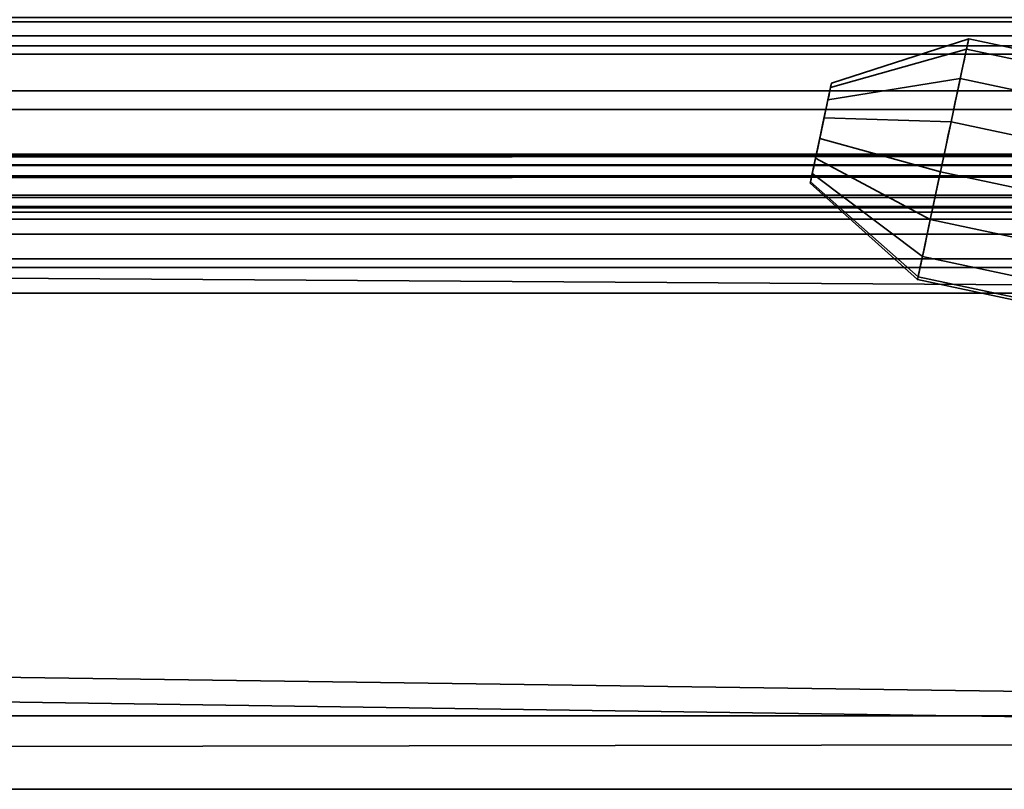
# Model space of a CAD drawing. Header units: millimetres. Extents: x -503 to 6703, y -110 to 249.
# Tile 793 of 1056: x 3347 to 3374, y -44 to -23. Entities that reach past the tile are written whole.
import ezdxf

# ---------------------------------------------------------------- set-up
doc = ezdxf.new("R2010")
doc.units = ezdxf.units.MM
doc.layers.add('151', color=7, linetype='Continuous', true_color=0xffffff)

# ---------------------------------------------------------------- blocks, each defined once
blk = doc.blocks.new('UG_SURFACE_210')
at = {"layer": '151', "color": 250, "linetype": 'Continuous', "lineweight": 35}
for points in [[(2591.5, -21.648, 0.728), (3408.5, -21.648, 0.728), (3408.5, -22.621, 1.379), (2591.5, -22.621, 1.379)], [(2591.5, -23.5, 23.5), (3408.5, -23.5, 23.5), (3408.5, -22.5, 23.5), (2591.5, -22.5, 23.5)], [(2591.5, -22.621, 1.379), (3408.5, -22.621, 1.379), (3408.5, -23.272, 2.352), (2591.5, -23.272, 2.352)], [(2591.5, -23.272, 2.352), (3408.5, -23.272, 2.352), (3408.5, -23.5, 3.5), (2591.5, -23.5, 3.5)], [(2591.5, -23.5, 3.5), (3408.5, -23.5, 3.5), (3408.5, -23.5, 23.5), (2591.5, -23.5, 23.5)]]:
    blk.add_3dface(points, dxfattribs=at)
blk = doc.blocks.new('UG_SURFACE_211')
at = {"layer": '151', "color": 252, "linetype": 'Continuous', "lineweight": 35}
for points in [[(2591.5, -20.228, 24), (3408.5, -20.228, 24), (3408.5, -23.5, 24), (2591.5, -23.5, 24)], [(2591.5, -24.5, 30.5), (3408.5, -24.5, 30.5), (3408.5, -20.25, 30.5), (2591.5, -20.25, 30.5)], [(2591.5, -23, 28), (3408.5, -23, 28), (3408.5, -23.5, 29.5), (2591.5, -23.5, 29.5)], [(2591.5, -23.5, 26.5), (3408.5, -23.5, 26.5), (3408.5, -23, 28), (2591.5, -23, 28)], [(2591.5, -23.5, 0.5), (3408.5, -23.5, 0.5), (3408.5, -24.5, 0.5), (2591.5, -24.5, 0.5)], [(2591.5, -23.5, 24), (3408.5, -23.5, 24), (3408.5, -23.5, 0.5), (2591.5, -23.5, 0.5)], [(2591.5, -23.5, 29.5), (3408.5, -23.5, 29.5), (3408.5, -24.5, 29.5), (2591.5, -24.5, 29.5)], [(2591.5, -24.5, 26.5), (3408.5, -24.5, 26.5), (3408.5, -23.5, 26.5), (2591.5, -23.5, 26.5)], [(2591.5, -24.5, 0.5), (3408.5, -24.5, 0.5), (3408.5, -24.5, 26.5), (2591.5, -24.5, 26.5)], [(2591.5, -24.5, 29.5), (3408.5, -24.5, 29.5), (3408.5, -24.5, 30.5), (2591.5, -24.5, 30.5)]]:
    blk.add_3dface(points, dxfattribs=at)
blk = doc.blocks.new('UG_SURFACE_213')
at = {"layer": '151', "color": 35, "linetype": 'Continuous', "lineweight": 35}
for points in [[(3409, -30, 2017), (3409, -19.41, 2017), (2591, -19.41, 2017), (2591, -24.75, 2017)], [(2593, -19.41, 30.5), (3407, -19.41, 30.5), (2591, -25, 30.5), (2591, -24.75, 30.5)], [(3407, -19.41, 30.5), (3409, -19.41, 30.5), (3409, -25, 30.5), (2591, -25, 30.5)], [(3368.879, -24.291, 362), (3368.854, -24.408, 361.436), (3372.553, -23.361, 360.637), (3372.613, -23.078, 362)], [(3368.854, -24.408, 362.564), (3368.879, -24.291, 362), (3372.613, -23.078, 362), (3372.553, -23.361, 363.363)], [(3368.879, -24.291, 291.5), (3368.854, -24.408, 290.936), (3372.553, -23.361, 290.137), (3372.613, -23.078, 291.5)], [(3368.854, -24.408, 292.064), (3368.879, -24.291, 291.5), (3372.613, -23.078, 291.5), (3372.553, -23.361, 292.863)], [(3368.879, -24.291, 1547), (3368.854, -24.408, 1546.436), (3372.553, -23.361, 1545.637), (3372.613, -23.078, 1547)], [(3368.854, -24.408, 1547.564), (3368.879, -24.291, 1547), (3372.613, -23.078, 1547), (3372.553, -23.361, 1548.363)], [(3368.879, -24.291, 1476.5), (3368.854, -24.408, 1475.936), (3372.553, -23.361, 1475.137), (3372.613, -23.078, 1476.5)], [(3368.854, -24.408, 1477.064), (3368.879, -24.291, 1476.5), (3372.613, -23.078, 1476.5), (3372.553, -23.361, 1477.863)], [(3368.879, -24.291, 1797), (3368.854, -24.408, 1796.436), (3372.553, -23.361, 1795.637), (3372.613, -23.078, 1797)], [(3368.854, -24.408, 1797.564), (3368.879, -24.291, 1797), (3372.613, -23.078, 1797), (3372.553, -23.361, 1798.363)], [(3368.879, -24.291, 1726.5), (3368.854, -24.408, 1725.936), (3372.553, -23.361, 1725.137), (3372.613, -23.078, 1726.5)], [(3368.854, -24.408, 1727.064), (3368.879, -24.291, 1726.5), (3372.613, -23.078, 1726.5), (3372.553, -23.361, 1727.863)], [(3413.244, -32.01, 363.363), (3372.553, -23.361, 363.363), (3372.613, -23.078, 362), (3413.304, -31.727, 362)], [(3413.304, -31.727, 362), (3372.613, -23.078, 362), (3372.553, -23.361, 360.637), (3413.244, -32.01, 360.637)], [(3413.244, -32.01, 292.863), (3372.553, -23.361, 292.863), (3372.613, -23.078, 291.5), (3413.304, -31.727, 291.5)], [(3413.304, -31.727, 291.5), (3372.613, -23.078, 291.5), (3372.553, -23.361, 290.137), (3413.244, -32.01, 290.137)], [(3413.244, -32.01, 1548.363), (3372.553, -23.361, 1548.363), (3372.613, -23.078, 1547), (3413.304, -31.727, 1547)], [(3413.304, -31.727, 1547), (3372.613, -23.078, 1547), (3372.553, -23.361, 1545.637), (3413.244, -32.01, 1545.637)], [(3413.244, -32.01, 1477.863), (3372.553, -23.361, 1477.863), (3372.613, -23.078, 1476.5), (3413.304, -31.727, 1476.5)], [(3413.304, -31.727, 1476.5), (3372.613, -23.078, 1476.5), (3372.553, -23.361, 1475.137), (3413.244, -32.01, 1475.137)], [(3413.244, -32.01, 1798.363), (3372.553, -23.361, 1798.363), (3372.613, -23.078, 1797), (3413.304, -31.727, 1797)], [(3413.304, -31.727, 1797), (3372.613, -23.078, 1797), (3372.553, -23.361, 1795.637), (3413.244, -32.01, 1795.637)], [(3413.244, -32.01, 1727.863), (3372.553, -23.361, 1727.863), (3372.613, -23.078, 1726.5), (3413.304, -31.727, 1726.5)], [(3413.304, -31.727, 1726.5), (3372.613, -23.078, 1726.5), (3372.553, -23.361, 1725.137), (3413.244, -32.01, 1725.137)], [(3368.854, -24.408, 361.436), (3368.784, -24.74, 360.969), (3372.383, -24.162, 359.51), (3372.553, -23.361, 360.637)], [(3368.784, -24.74, 363.031), (3368.854, -24.408, 362.564), (3372.553, -23.361, 363.363), (3372.383, -24.162, 364.49)], [(3368.854, -24.408, 290.936), (3368.784, -24.74, 290.469), (3372.383, -24.162, 289.01), (3372.553, -23.361, 290.137)], [(3368.784, -24.74, 292.531), (3368.854, -24.408, 292.064), (3372.553, -23.361, 292.863), (3372.383, -24.162, 293.99)], [(3368.854, -24.408, 1546.436), (3368.784, -24.74, 1545.969), (3372.383, -24.162, 1544.51), (3372.553, -23.361, 1545.637)], [(3368.784, -24.74, 1548.031), (3368.854, -24.408, 1547.564), (3372.553, -23.361, 1548.363), (3372.383, -24.162, 1549.489)], [(3368.854, -24.408, 1475.936), (3368.784, -24.74, 1475.469), (3372.383, -24.162, 1474.01), (3372.553, -23.361, 1475.137)], [(3368.784, -24.74, 1477.531), (3368.854, -24.408, 1477.064), (3372.553, -23.361, 1477.863), (3372.383, -24.162, 1478.989)], [(3368.854, -24.408, 1796.436), (3368.784, -24.74, 1795.969), (3372.383, -24.162, 1794.51), (3372.553, -23.361, 1795.637)], [(3368.784, -24.74, 1798.031), (3368.854, -24.408, 1797.564), (3372.553, -23.361, 1798.363), (3372.383, -24.162, 1799.489)], [(3368.854, -24.408, 1725.936), (3368.784, -24.74, 1725.469), (3372.383, -24.162, 1724.01), (3372.553, -23.361, 1725.137)], [(3368.784, -24.74, 1727.531), (3368.854, -24.408, 1727.064), (3372.553, -23.361, 1727.863), (3372.383, -24.162, 1728.989)], [(3413.074, -32.811, 364.49), (3372.383, -24.162, 364.49), (3372.553, -23.361, 363.363), (3413.244, -32.01, 363.363)], [(3413.244, -32.01, 360.637), (3372.553, -23.361, 360.637), (3372.383, -24.162, 359.51), (3413.074, -32.811, 359.51)], [(3413.074, -32.811, 293.99), (3372.383, -24.162, 293.99), (3372.553, -23.361, 292.863), (3413.244, -32.01, 292.863)], [(3413.244, -32.01, 290.137), (3372.553, -23.361, 290.137), (3372.383, -24.162, 289.01), (3413.074, -32.811, 289.01)], [(3413.074, -32.811, 1549.489), (3372.383, -24.162, 1549.489), (3372.553, -23.361, 1548.363), (3413.244, -32.01, 1548.363)], [(3413.244, -32.01, 1545.637), (3372.553, -23.361, 1545.637), (3372.383, -24.162, 1544.51), (3413.074, -32.811, 1544.51)], [(3413.074, -32.811, 1478.989), (3372.383, -24.162, 1478.989), (3372.553, -23.361, 1477.863), (3413.244, -32.01, 1477.863)], [(3413.244, -32.01, 1475.137), (3372.553, -23.361, 1475.137), (3372.383, -24.162, 1474.01), (3413.074, -32.811, 1474.01)], [(3413.074, -32.811, 1799.489), (3372.383, -24.162, 1799.489), (3372.553, -23.361, 1798.363), (3413.244, -32.01, 1798.363)], [(3413.244, -32.01, 1795.637), (3372.553, -23.361, 1795.637), (3372.383, -24.162, 1794.51), (3413.074, -32.811, 1794.51)], [(3413.074, -32.811, 1728.989), (3372.383, -24.162, 1728.989), (3372.553, -23.361, 1727.863), (3413.244, -32.01, 1727.863)], [(3413.244, -32.01, 1725.137), (3372.553, -23.361, 1725.137), (3372.383, -24.162, 1724.01), (3413.074, -32.811, 1724.01)], [(3368.854, -24.408, 361.436), (3368.879, -24.291, 362), (3368.854, -24.408, 362.564), (3368.591, -25.648, 362)], [(3368.854, -24.408, 290.936), (3368.879, -24.291, 291.5), (3368.854, -24.408, 292.064), (3368.591, -25.648, 291.5)], [(3368.854, -24.408, 1546.436), (3368.879, -24.291, 1547), (3368.854, -24.408, 1547.564), (3368.591, -25.648, 1547)], [(3368.854, -24.408, 1475.936), (3368.879, -24.291, 1476.5), (3368.854, -24.408, 1477.064), (3368.591, -25.648, 1476.5)], [(3368.854, -24.408, 1796.436), (3368.879, -24.291, 1797), (3368.854, -24.408, 1797.564), (3368.591, -25.648, 1797)], [(3368.854, -24.408, 1725.936), (3368.879, -24.291, 1726.5), (3368.854, -24.408, 1727.064), (3368.591, -25.648, 1726.5)], [(3368.784, -24.74, 360.969), (3368.68, -25.228, 360.681), (3372.132, -25.342, 358.814), (3372.383, -24.162, 359.51)], [(3368.68, -25.228, 363.319), (3368.784, -24.74, 363.031), (3372.383, -24.162, 364.49), (3372.132, -25.342, 365.186)], [(3368.784, -24.74, 290.469), (3368.68, -25.228, 290.181), (3372.132, -25.342, 288.314), (3372.383, -24.162, 289.01)], [(3368.68, -25.228, 292.819), (3368.784, -24.74, 292.531), (3372.383, -24.162, 293.99), (3372.132, -25.342, 294.686)], [(3368.784, -24.74, 1545.969), (3368.68, -25.228, 1545.681), (3372.132, -25.342, 1543.814), (3372.383, -24.162, 1544.51)], [(3368.68, -25.228, 1548.319), (3368.784, -24.74, 1548.031), (3372.383, -24.162, 1549.489), (3372.132, -25.342, 1550.186)], [(3368.784, -24.74, 1475.469), (3368.68, -25.228, 1475.181), (3372.132, -25.342, 1473.314), (3372.383, -24.162, 1474.01)], [(3368.68, -25.228, 1477.819), (3368.784, -24.74, 1477.531), (3372.383, -24.162, 1478.989), (3372.132, -25.342, 1479.686)], [(3368.784, -24.74, 1795.969), (3368.68, -25.228, 1795.681), (3372.132, -25.342, 1793.814), (3372.383, -24.162, 1794.51)], [(3368.68, -25.228, 1798.319), (3368.784, -24.74, 1798.031), (3372.383, -24.162, 1799.489), (3372.132, -25.342, 1800.186)], [(3368.784, -24.74, 1725.469), (3368.68, -25.228, 1725.181), (3372.132, -25.342, 1723.314), (3372.383, -24.162, 1724.01)], [(3368.68, -25.228, 1727.819), (3368.784, -24.74, 1727.531), (3372.383, -24.162, 1728.989), (3372.132, -25.342, 1729.686)], [(3412.823, -33.991, 365.186), (3372.132, -25.342, 365.186), (3372.383, -24.162, 364.49), (3413.074, -32.811, 364.49)], [(3413.074, -32.811, 359.51), (3372.383, -24.162, 359.51), (3372.132, -25.342, 358.814), (3412.823, -33.991, 358.814)], [(3412.823, -33.991, 294.686), (3372.132, -25.342, 294.686), (3372.383, -24.162, 293.99), (3413.074, -32.811, 293.99)], [(3413.074, -32.811, 289.01), (3372.383, -24.162, 289.01), (3372.132, -25.342, 288.314), (3412.823, -33.991, 288.314)], [(3412.823, -33.991, 1550.186), (3372.132, -25.342, 1550.186), (3372.383, -24.162, 1549.489), (3413.074, -32.811, 1549.489)], [(3413.074, -32.811, 1544.51), (3372.383, -24.162, 1544.51), (3372.132, -25.342, 1543.814), (3412.823, -33.991, 1543.814)], [(3412.823, -33.991, 1479.686), (3372.132, -25.342, 1479.686), (3372.383, -24.162, 1478.989), (3413.074, -32.811, 1478.989)], [(3413.074, -32.811, 1474.01), (3372.383, -24.162, 1474.01), (3372.132, -25.342, 1473.314), (3412.823, -33.991, 1473.314)], [(3412.823, -33.991, 1800.186), (3372.132, -25.342, 1800.186), (3372.383, -24.162, 1799.489), (3413.074, -32.811, 1799.489)], [(3413.074, -32.811, 1794.51), (3372.383, -24.162, 1794.51), (3372.132, -25.342, 1793.814), (3412.823, -33.991, 1793.814)], [(3412.823, -33.991, 1729.686), (3372.132, -25.342, 1729.686), (3372.383, -24.162, 1728.989), (3413.074, -32.811, 1728.989)], [(3413.074, -32.811, 1724.01), (3372.383, -24.162, 1724.01), (3372.132, -25.342, 1723.314), (3412.823, -33.991, 1723.314)], [(3368.68, -25.228, 360.681), (3368.784, -24.74, 360.969), (3368.854, -24.408, 361.436), (3368.591, -25.648, 362)], [(3368.854, -24.408, 362.564), (3368.784, -24.74, 363.031), (3368.68, -25.228, 363.319), (3368.591, -25.648, 362)], [(3368.68, -25.228, 290.181), (3368.784, -24.74, 290.469), (3368.854, -24.408, 290.936), (3368.591, -25.648, 291.5)], [(3368.854, -24.408, 292.064), (3368.784, -24.74, 292.531), (3368.68, -25.228, 292.819), (3368.591, -25.648, 291.5)], [(3368.68, -25.228, 1545.681), (3368.784, -24.74, 1545.969), (3368.854, -24.408, 1546.436), (3368.591, -25.648, 1547)], [(3368.854, -24.408, 1547.564), (3368.784, -24.74, 1548.031), (3368.68, -25.228, 1548.319), (3368.591, -25.648, 1547)], [(3368.68, -25.228, 1475.181), (3368.784, -24.74, 1475.469), (3368.854, -24.408, 1475.936), (3368.591, -25.648, 1476.5)], [(3368.854, -24.408, 1477.064), (3368.784, -24.74, 1477.531), (3368.68, -25.228, 1477.819), (3368.591, -25.648, 1476.5)], [(3368.68, -25.228, 1795.681), (3368.784, -24.74, 1795.969), (3368.854, -24.408, 1796.436), (3368.591, -25.648, 1797)], [(3368.854, -24.408, 1797.564), (3368.784, -24.74, 1798.031), (3368.68, -25.228, 1798.319), (3368.591, -25.648, 1797)], [(3368.68, -25.228, 1725.181), (3368.784, -24.74, 1725.469), (3368.854, -24.408, 1725.936), (3368.591, -25.648, 1726.5)], [(3368.854, -24.408, 1727.064), (3368.784, -24.74, 1727.531), (3368.68, -25.228, 1727.819), (3368.591, -25.648, 1726.5)], [(2591, -24.75, 2017), (2591, -30, 2017), (3409, -30, 2017)], [(2591, -30), (2591, -25), (3409, -25), (3409, -30)], [(2591, -25), (2591, -25, 30.5), (3409, -25, 30.5), (3409, -25)], [(3368.447, -26.326, 360.799), (3368.561, -25.789, 360.621), (3368.68, -25.228, 360.681), (3368.591, -25.648, 362)], [(3368.68, -25.228, 363.319), (3368.561, -25.789, 363.379), (3368.447, -26.326, 363.201), (3368.591, -25.648, 362)], [(3368.447, -26.326, 290.299), (3368.561, -25.789, 290.121), (3368.68, -25.228, 290.181), (3368.591, -25.648, 291.5)], [(3368.68, -25.228, 292.819), (3368.561, -25.789, 292.879), (3368.447, -26.326, 292.701), (3368.591, -25.648, 291.5)], [(3368.447, -26.326, 1545.799), (3368.561, -25.789, 1545.621), (3368.68, -25.228, 1545.681), (3368.591, -25.648, 1547)], [(3368.68, -25.228, 1548.319), (3368.561, -25.789, 1548.379), (3368.447, -26.326, 1548.201), (3368.591, -25.648, 1547)], [(3368.447, -26.326, 1475.299), (3368.561, -25.789, 1475.121), (3368.68, -25.228, 1475.181), (3368.591, -25.648, 1476.5)], [(3368.68, -25.228, 1477.819), (3368.561, -25.789, 1477.879), (3368.447, -26.326, 1477.701), (3368.591, -25.648, 1476.5)], [(3368.447, -26.326, 1795.799), (3368.561, -25.789, 1795.621), (3368.68, -25.228, 1795.681), (3368.591, -25.648, 1797)], [(3368.68, -25.228, 1798.319), (3368.561, -25.789, 1798.379), (3368.447, -26.326, 1798.201), (3368.591, -25.648, 1797)], [(3368.447, -26.326, 1725.299), (3368.561, -25.789, 1725.121), (3368.68, -25.228, 1725.181), (3368.591, -25.648, 1726.5)], [(3368.68, -25.228, 1727.819), (3368.561, -25.789, 1727.879), (3368.447, -26.326, 1727.701), (3368.591, -25.648, 1726.5)], [(3368.68, -25.228, 360.681), (3368.561, -25.789, 360.621), (3371.844, -26.697, 358.668), (3372.132, -25.342, 358.814)], [(3368.561, -25.789, 363.379), (3368.68, -25.228, 363.319), (3372.132, -25.342, 365.186), (3371.844, -26.697, 365.332)], [(3368.68, -25.228, 290.181), (3368.561, -25.789, 290.121), (3371.844, -26.697, 288.168), (3372.132, -25.342, 288.314)], [(3368.561, -25.789, 292.879), (3368.68, -25.228, 292.819), (3372.132, -25.342, 294.686), (3371.844, -26.697, 294.832)], [(3368.68, -25.228, 1545.681), (3368.561, -25.789, 1545.621), (3371.844, -26.697, 1543.668), (3372.132, -25.342, 1543.814)], [(3368.561, -25.789, 1548.379), (3368.68, -25.228, 1548.319), (3372.132, -25.342, 1550.186), (3371.844, -26.697, 1550.332)], [(3368.68, -25.228, 1475.181), (3368.561, -25.789, 1475.121), (3371.844, -26.697, 1473.168), (3372.132, -25.342, 1473.314)], [(3368.561, -25.789, 1477.879), (3368.68, -25.228, 1477.819), (3372.132, -25.342, 1479.686), (3371.844, -26.697, 1479.832)], [(3368.68, -25.228, 1795.681), (3368.561, -25.789, 1795.621), (3371.844, -26.697, 1793.668), (3372.132, -25.342, 1793.814)], [(3368.561, -25.789, 1798.379), (3368.68, -25.228, 1798.319), (3372.132, -25.342, 1800.186), (3371.844, -26.697, 1800.332)], [(3368.68, -25.228, 1725.181), (3368.561, -25.789, 1725.121), (3371.844, -26.697, 1723.168), (3372.132, -25.342, 1723.314)], [(3368.561, -25.789, 1727.879), (3368.68, -25.228, 1727.819), (3372.132, -25.342, 1729.686), (3371.844, -26.697, 1729.832)], [(3412.535, -35.346, 365.332), (3371.844, -26.697, 365.332), (3372.132, -25.342, 365.186), (3412.823, -33.991, 365.186)], [(3412.823, -33.991, 358.814), (3372.132, -25.342, 358.814), (3371.844, -26.697, 358.668), (3412.535, -35.346, 358.668)], [(3412.535, -35.346, 294.832), (3371.844, -26.697, 294.832), (3372.132, -25.342, 294.686), (3412.823, -33.991, 294.686)], [(3412.823, -33.991, 288.314), (3372.132, -25.342, 288.314), (3371.844, -26.697, 288.168), (3412.535, -35.346, 288.168)], [(3412.535, -35.346, 1550.332), (3371.844, -26.697, 1550.332), (3372.132, -25.342, 1550.186), (3412.823, -33.991, 1550.186)], [(3412.823, -33.991, 1543.814), (3372.132, -25.342, 1543.814), (3371.844, -26.697, 1543.668), (3412.535, -35.346, 1543.668)], [(3412.535, -35.346, 1479.832), (3371.844, -26.697, 1479.832), (3372.132, -25.342, 1479.686), (3412.823, -33.991, 1479.686)], [(3412.823, -33.991, 1473.314), (3372.132, -25.342, 1473.314), (3371.844, -26.697, 1473.168), (3412.535, -35.346, 1473.168)], [(3412.535, -35.346, 1800.332), (3371.844, -26.697, 1800.332), (3372.132, -25.342, 1800.186), (3412.823, -33.991, 1800.186)], [(3412.823, -33.991, 1793.814), (3372.132, -25.342, 1793.814), (3371.844, -26.697, 1793.668), (3412.535, -35.346, 1793.668)], [(3412.535, -35.346, 1729.832), (3371.844, -26.697, 1729.832), (3372.132, -25.342, 1729.686), (3412.823, -33.991, 1729.686)], [(3412.823, -33.991, 1723.314), (3372.132, -25.342, 1723.314), (3371.844, -26.697, 1723.168), (3412.535, -35.346, 1723.168)], [(3368.309, -26.975, 362.288), (3368.303, -27.004, 362), (3368.309, -26.975, 361.712), (3368.591, -25.648, 362)], [(3368.309, -26.975, 291.788), (3368.303, -27.004, 291.5), (3368.309, -26.975, 291.212), (3368.591, -25.648, 291.5)], [(3368.309, -26.975, 1547.288), (3368.303, -27.004, 1547), (3368.309, -26.975, 1546.712), (3368.591, -25.648, 1547)], [(3368.309, -26.975, 1476.788), (3368.303, -27.004, 1476.5), (3368.309, -26.975, 1476.212), (3368.591, -25.648, 1476.5)], [(3368.309, -26.975, 1797.288), (3368.303, -27.004, 1797), (3368.309, -26.975, 1796.712), (3368.591, -25.648, 1797)], [(3368.309, -26.975, 1726.788), (3368.303, -27.004, 1726.5), (3368.309, -26.975, 1726.212), (3368.591, -25.648, 1726.5)], [(3368.591, -25.648, 362), (3368.309, -26.975, 361.712), (3368.358, -26.745, 361.185), (3368.447, -26.326, 360.799)], [(3368.447, -26.326, 363.201), (3368.358, -26.745, 362.815), (3368.309, -26.975, 362.288), (3368.591, -25.648, 362)], [(3368.591, -25.648, 291.5), (3368.309, -26.975, 291.212), (3368.358, -26.745, 290.685), (3368.447, -26.326, 290.299)], [(3368.447, -26.326, 292.701), (3368.358, -26.745, 292.315), (3368.309, -26.975, 291.788), (3368.591, -25.648, 291.5)], [(3368.591, -25.648, 1547), (3368.309, -26.975, 1546.712), (3368.358, -26.745, 1546.185), (3368.447, -26.326, 1545.799)], [(3368.447, -26.326, 1548.201), (3368.358, -26.745, 1547.815), (3368.309, -26.975, 1547.288), (3368.591, -25.648, 1547)], [(3368.591, -25.648, 1476.5), (3368.309, -26.975, 1476.212), (3368.358, -26.745, 1475.685), (3368.447, -26.326, 1475.299)], [(3368.447, -26.326, 1477.701), (3368.358, -26.745, 1477.315), (3368.309, -26.975, 1476.788), (3368.591, -25.648, 1476.5)], [(3368.591, -25.648, 1797), (3368.309, -26.975, 1796.712), (3368.358, -26.745, 1796.185), (3368.447, -26.326, 1795.799)], [(3368.447, -26.326, 1798.201), (3368.358, -26.745, 1797.815), (3368.309, -26.975, 1797.288), (3368.591, -25.648, 1797)], [(3368.591, -25.648, 1726.5), (3368.309, -26.975, 1726.212), (3368.358, -26.745, 1725.685), (3368.447, -26.326, 1725.299)], [(3368.447, -26.326, 1727.701), (3368.358, -26.745, 1727.315), (3368.309, -26.975, 1726.788), (3368.591, -25.648, 1726.5)], [(3368.561, -25.789, 360.621), (3368.447, -26.326, 360.799), (3371.568, -27.993, 359.099), (3371.844, -26.697, 358.668)], [(3368.447, -26.326, 363.201), (3368.561, -25.789, 363.379), (3371.844, -26.697, 365.332), (3371.568, -27.993, 364.901)], [(3368.561, -25.789, 290.121), (3368.447, -26.326, 290.299), (3371.568, -27.993, 288.599), (3371.844, -26.697, 288.168)], [(3368.447, -26.326, 292.701), (3368.561, -25.789, 292.879), (3371.844, -26.697, 294.832), (3371.568, -27.993, 294.401)], [(3368.561, -25.789, 1545.621), (3368.447, -26.326, 1545.799), (3371.568, -27.993, 1544.099), (3371.844, -26.697, 1543.668)], [(3368.447, -26.326, 1548.201), (3368.561, -25.789, 1548.379), (3371.844, -26.697, 1550.332), (3371.568, -27.993, 1549.901)], [(3368.561, -25.789, 1475.121), (3368.447, -26.326, 1475.299), (3371.568, -27.993, 1473.599), (3371.844, -26.697, 1473.168)], [(3368.447, -26.326, 1477.701), (3368.561, -25.789, 1477.879), (3371.844, -26.697, 1479.832), (3371.568, -27.993, 1479.401)], [(3368.561, -25.789, 1795.621), (3368.447, -26.326, 1795.799), (3371.568, -27.993, 1794.099), (3371.844, -26.697, 1793.668)], [(3368.447, -26.326, 1798.201), (3368.561, -25.789, 1798.379), (3371.844, -26.697, 1800.332), (3371.568, -27.993, 1799.901)], [(3368.561, -25.789, 1725.121), (3368.447, -26.326, 1725.299), (3371.568, -27.993, 1723.599), (3371.844, -26.697, 1723.168)], [(3368.447, -26.326, 1727.701), (3368.561, -25.789, 1727.879), (3371.844, -26.697, 1729.832), (3371.568, -27.993, 1729.401)], [(3368.447, -26.326, 360.799), (3368.358, -26.745, 361.185), (3371.353, -29.005, 360.031), (3371.568, -27.993, 359.099)], [(3368.358, -26.745, 362.815), (3368.447, -26.326, 363.201), (3371.568, -27.993, 364.901), (3371.353, -29.005, 363.969)], [(3368.447, -26.326, 290.299), (3368.358, -26.745, 290.685), (3371.353, -29.005, 289.531), (3371.568, -27.993, 288.599)], [(3368.358, -26.745, 292.315), (3368.447, -26.326, 292.701), (3371.568, -27.993, 294.401), (3371.353, -29.005, 293.469)], [(3368.447, -26.326, 1545.799), (3368.358, -26.745, 1546.185), (3371.353, -29.005, 1545.031), (3371.568, -27.993, 1544.099)], [(3368.358, -26.745, 1547.815), (3368.447, -26.326, 1548.201), (3371.568, -27.993, 1549.901), (3371.353, -29.005, 1548.969)], [(3368.447, -26.326, 1475.299), (3368.358, -26.745, 1475.685), (3371.353, -29.005, 1474.531), (3371.568, -27.993, 1473.599)], [(3368.358, -26.745, 1477.315), (3368.447, -26.326, 1477.701), (3371.568, -27.993, 1479.401), (3371.353, -29.005, 1478.469)], [(3368.447, -26.326, 1795.799), (3368.358, -26.745, 1796.185), (3371.353, -29.005, 1795.031), (3371.568, -27.993, 1794.099)], [(3368.358, -26.745, 1797.815), (3368.447, -26.326, 1798.201), (3371.568, -27.993, 1799.901), (3371.353, -29.005, 1798.969)], [(3368.447, -26.326, 1725.299), (3368.358, -26.745, 1725.685), (3371.353, -29.005, 1724.531), (3371.568, -27.993, 1723.599)], [(3368.358, -26.745, 1727.315), (3368.447, -26.326, 1727.701), (3371.568, -27.993, 1729.401), (3371.353, -29.005, 1728.469)], [(3368.358, -26.745, 361.185), (3368.309, -26.975, 361.712), (3371.235, -29.56, 361.304), (3371.353, -29.005, 360.031)], [(3368.309, -26.975, 362.288), (3368.358, -26.745, 362.815), (3371.353, -29.005, 363.969), (3371.235, -29.56, 362.696)], [(3368.358, -26.745, 290.685), (3368.309, -26.975, 291.212), (3371.235, -29.56, 290.803), (3371.353, -29.005, 289.531)], [(3368.309, -26.975, 291.788), (3368.358, -26.745, 292.315), (3371.353, -29.005, 293.469), (3371.235, -29.56, 292.197)], [(3368.358, -26.745, 1546.185), (3368.309, -26.975, 1546.712), (3371.235, -29.56, 1546.304), (3371.353, -29.005, 1545.031)], [(3368.309, -26.975, 1547.288), (3368.358, -26.745, 1547.815), (3371.353, -29.005, 1548.969), (3371.235, -29.56, 1547.696)], [(3368.358, -26.745, 1475.685), (3368.309, -26.975, 1476.212), (3371.235, -29.56, 1475.803), (3371.353, -29.005, 1474.531)], [(3368.309, -26.975, 1476.788), (3368.358, -26.745, 1477.315), (3371.353, -29.005, 1478.469), (3371.235, -29.56, 1477.196)], [(3368.358, -26.745, 1796.185), (3368.309, -26.975, 1796.712), (3371.235, -29.56, 1796.304), (3371.353, -29.005, 1795.031)], [(3368.309, -26.975, 1797.288), (3368.358, -26.745, 1797.815), (3371.353, -29.005, 1798.969), (3371.235, -29.56, 1797.696)], [(3368.358, -26.745, 1725.685), (3368.309, -26.975, 1726.212), (3371.235, -29.56, 1725.803), (3371.353, -29.005, 1724.531)], [(3368.309, -26.975, 1726.788), (3368.358, -26.745, 1727.315), (3371.353, -29.005, 1728.469), (3371.235, -29.56, 1727.196)], [(3412.259, -36.642, 364.901), (3371.568, -27.993, 364.901), (3371.844, -26.697, 365.332), (3412.535, -35.346, 365.332)], [(3412.535, -35.346, 358.668), (3371.844, -26.697, 358.668), (3371.568, -27.993, 359.099), (3412.259, -36.642, 359.099)], [(3412.259, -36.642, 294.401), (3371.568, -27.993, 294.401), (3371.844, -26.697, 294.832), (3412.535, -35.346, 294.832)], [(3412.535, -35.346, 288.168), (3371.844, -26.697, 288.168), (3371.568, -27.993, 288.599), (3412.259, -36.642, 288.599)], [(3412.259, -36.642, 1549.901), (3371.568, -27.993, 1549.901), (3371.844, -26.697, 1550.332), (3412.535, -35.346, 1550.332)], [(3412.535, -35.346, 1543.668), (3371.844, -26.697, 1543.668), (3371.568, -27.993, 1544.099), (3412.259, -36.642, 1544.099)], [(3412.259, -36.642, 1479.401), (3371.568, -27.993, 1479.401), (3371.844, -26.697, 1479.832), (3412.535, -35.346, 1479.832)], [(3412.535, -35.346, 1473.168), (3371.844, -26.697, 1473.168), (3371.568, -27.993, 1473.599), (3412.259, -36.642, 1473.599)], [(3412.259, -36.642, 1799.901), (3371.568, -27.993, 1799.901), (3371.844, -26.697, 1800.332), (3412.535, -35.346, 1800.332)], [(3412.535, -35.346, 1793.668), (3371.844, -26.697, 1793.668), (3371.568, -27.993, 1794.099), (3412.259, -36.642, 1794.099)], [(3412.259, -36.642, 1729.401), (3371.568, -27.993, 1729.401), (3371.844, -26.697, 1729.832), (3412.535, -35.346, 1729.832)], [(3412.535, -35.346, 1723.168), (3371.844, -26.697, 1723.168), (3371.568, -27.993, 1723.599), (3412.259, -36.642, 1723.599)], [(3371.22, -29.631, 362), (3371.235, -29.56, 361.304), (3368.309, -26.975, 361.712), (3368.303, -27.004, 362)], [(3368.303, -27.004, 362), (3368.309, -26.975, 362.288), (3371.235, -29.56, 362.696), (3371.22, -29.631, 362)], [(3371.22, -29.631, 291.5), (3371.235, -29.56, 290.803), (3368.309, -26.975, 291.212), (3368.303, -27.004, 291.5)], [(3368.303, -27.004, 291.5), (3368.309, -26.975, 291.788), (3371.235, -29.56, 292.197), (3371.22, -29.631, 291.5)], [(3371.22, -29.631, 1547), (3371.235, -29.56, 1546.304), (3368.309, -26.975, 1546.712), (3368.303, -27.004, 1547)], [(3368.303, -27.004, 1547), (3368.309, -26.975, 1547.288), (3371.235, -29.56, 1547.696), (3371.22, -29.631, 1547)], [(3371.22, -29.631, 1476.5), (3371.235, -29.56, 1475.803), (3368.309, -26.975, 1476.212), (3368.303, -27.004, 1476.5)], [(3368.303, -27.004, 1476.5), (3368.309, -26.975, 1476.788), (3371.235, -29.56, 1477.196), (3371.22, -29.631, 1476.5)], [(3371.22, -29.631, 1797), (3371.235, -29.56, 1796.304), (3368.309, -26.975, 1796.712), (3368.303, -27.004, 1797)], [(3368.303, -27.004, 1797), (3368.309, -26.975, 1797.288), (3371.235, -29.56, 1797.696), (3371.22, -29.631, 1797)], [(3371.22, -29.631, 1726.5), (3371.235, -29.56, 1725.803), (3368.309, -26.975, 1726.212), (3368.303, -27.004, 1726.5)], [(3368.303, -27.004, 1726.5), (3368.309, -26.975, 1726.788), (3371.235, -29.56, 1727.196), (3371.22, -29.631, 1726.5)], [(3412.044, -37.655, 363.969), (3371.353, -29.005, 363.969), (3371.568, -27.993, 364.901), (3412.259, -36.642, 364.901)], [(3412.259, -36.642, 359.099), (3371.568, -27.993, 359.099), (3371.353, -29.005, 360.031), (3412.044, -37.655, 360.031)], [(3412.044, -37.655, 293.469), (3371.353, -29.005, 293.469), (3371.568, -27.993, 294.401), (3412.259, -36.642, 294.401)], [(3412.259, -36.642, 288.599), (3371.568, -27.993, 288.599), (3371.353, -29.005, 289.531), (3412.044, -37.655, 289.531)], [(3412.044, -37.655, 1548.969), (3371.353, -29.005, 1548.969), (3371.568, -27.993, 1549.901), (3412.259, -36.642, 1549.901)], [(3412.259, -36.642, 1544.099), (3371.568, -27.993, 1544.099), (3371.353, -29.005, 1545.031), (3412.044, -37.655, 1545.031)], [(3412.044, -37.655, 1478.469), (3371.353, -29.005, 1478.469), (3371.568, -27.993, 1479.401), (3412.259, -36.642, 1479.401)], [(3412.259, -36.642, 1473.599), (3371.568, -27.993, 1473.599), (3371.353, -29.005, 1474.531), (3412.044, -37.655, 1474.531)], [(3412.044, -37.655, 1798.969), (3371.353, -29.005, 1798.969), (3371.568, -27.993, 1799.901), (3412.259, -36.642, 1799.901)], [(3412.259, -36.642, 1794.099), (3371.568, -27.993, 1794.099), (3371.353, -29.005, 1795.031), (3412.044, -37.655, 1795.031)], [(3412.044, -37.655, 1728.469), (3371.353, -29.005, 1728.469), (3371.568, -27.993, 1729.401), (3412.259, -36.642, 1729.401)], [(3412.259, -36.642, 1723.599), (3371.568, -27.993, 1723.599), (3371.353, -29.005, 1724.531), (3412.044, -37.655, 1724.531)], [(3411.926, -38.209, 362.696), (3371.235, -29.56, 362.696), (3371.353, -29.005, 363.969), (3412.044, -37.655, 363.969)], [(3412.044, -37.655, 360.031), (3371.353, -29.005, 360.031), (3371.235, -29.56, 361.304), (3411.926, -38.209, 361.304)], [(3411.926, -38.209, 292.197), (3371.235, -29.56, 292.197), (3371.353, -29.005, 293.469), (3412.044, -37.655, 293.469)], [(3412.044, -37.655, 289.531), (3371.353, -29.005, 289.531), (3371.235, -29.56, 290.803), (3411.926, -38.209, 290.803)], [(3411.926, -38.209, 1547.696), (3371.235, -29.56, 1547.696), (3371.353, -29.005, 1548.969), (3412.044, -37.655, 1548.969)], [(3412.044, -37.655, 1545.031), (3371.353, -29.005, 1545.031), (3371.235, -29.56, 1546.304), (3411.926, -38.209, 1546.304)], [(3411.926, -38.209, 1477.196), (3371.235, -29.56, 1477.196), (3371.353, -29.005, 1478.469), (3412.044, -37.655, 1478.469)], [(3412.044, -37.655, 1474.531), (3371.353, -29.005, 1474.531), (3371.235, -29.56, 1475.803), (3411.926, -38.209, 1475.803)], [(3411.926, -38.209, 1797.696), (3371.235, -29.56, 1797.696), (3371.353, -29.005, 1798.969), (3412.044, -37.655, 1798.969)], [(3412.044, -37.655, 1795.031), (3371.353, -29.005, 1795.031), (3371.235, -29.56, 1796.304), (3411.926, -38.209, 1796.304)], [(3411.926, -38.209, 1727.196), (3371.235, -29.56, 1727.196), (3371.353, -29.005, 1728.469), (3412.044, -37.655, 1728.469)], [(3412.044, -37.655, 1724.531), (3371.353, -29.005, 1724.531), (3371.235, -29.56, 1725.803), (3411.926, -38.209, 1725.803)], [(3411.911, -38.28, 362), (3411.926, -38.209, 361.304), (3371.235, -29.56, 361.304), (3371.22, -29.631, 362)], [(3371.22, -29.631, 362), (3371.235, -29.56, 362.696), (3411.926, -38.209, 362.696), (3411.911, -38.28, 362)], [(3411.911, -38.28, 291.5), (3411.926, -38.209, 290.803), (3371.235, -29.56, 290.803), (3371.22, -29.631, 291.5)], [(3371.22, -29.631, 291.5), (3371.235, -29.56, 292.197), (3411.926, -38.209, 292.197), (3411.911, -38.28, 291.5)], [(3411.911, -38.28, 1547), (3411.926, -38.209, 1546.304), (3371.235, -29.56, 1546.304), (3371.22, -29.631, 1547)], [(3371.22, -29.631, 1547), (3371.235, -29.56, 1547.696), (3411.926, -38.209, 1547.696), (3411.911, -38.28, 1547)], [(3411.911, -38.28, 1476.5), (3411.926, -38.209, 1475.803), (3371.235, -29.56, 1475.803), (3371.22, -29.631, 1476.5)], [(3371.22, -29.631, 1476.5), (3371.235, -29.56, 1477.196), (3411.926, -38.209, 1477.196), (3411.911, -38.28, 1476.5)], [(3411.911, -38.28, 1797), (3411.926, -38.209, 1796.304), (3371.235, -29.56, 1796.304), (3371.22, -29.631, 1797)], [(3371.22, -29.631, 1797), (3371.235, -29.56, 1797.696), (3411.926, -38.209, 1797.696), (3411.911, -38.28, 1797)], [(3411.911, -38.28, 1726.5), (3411.926, -38.209, 1725.803), (3371.235, -29.56, 1725.803), (3371.22, -29.631, 1726.5)], [(3371.22, -29.631, 1726.5), (3371.235, -29.56, 1727.196), (3411.926, -38.209, 1727.196), (3411.911, -38.28, 1726.5)], [(2578, -30, 2030), (2578, -43.5, 2030), (3422, -43.5, 2030), (3422, -42.218, 2030)], [(3422, -42.218, 2030), (3422, -30, 2030), (2578, -30, 2030)], [(2578, -30, 2030), (3422, -30, 2030), (3409, -30, 2017), (2591, -30, 2017)], [(3422, -41.5), (2578, -41.5), (2578, -30), (2591, -30)], [(3422, -41.5), (2591, -30), (3409, -30)], [(2578, -43.5, 2), (2578, -41.5), (3422, -41.5), (3422, -42.218, 0.718)], [(3422, -42.218, 0.718), (3422, -43.5, 2), (2578, -43.5, 2)], [(3422, -43.5, 2030), (2578, -43.5, 2030), (2646, -43.5, 1131), (2656.982, -43.5, 1128.666)], [(2661.87, -43.5, 1002.156), (2651.614, -43.5, 997.59), (2578, -43.5, 2), (3422, -43.5, 2)], [(2656.982, -43.5, 1128.666), (2666.065, -43.5, 1122.066), (3422, -43.5, 1761.75), (3422, -43.5, 2030)], [(2661.87, -43.5, 1002.156), (3422, -43.5, 2), (3422, -43.5, 143.825)], [(3422, -43.5, 143.825), (3422, -43.5, 326.75), (2669.383, -43.5, 1010.5), (2661.87, -43.5, 1002.156)], [(2666.065, -43.5, 1042.067), (2671.679, -43.5, 1032.344), (3422, -43.5, 1511.75), (3422, -43.5, 1636.75)], [(3422, -43.5, 1636.75), (3422, -43.5, 1761.75), (2666.065, -43.5, 1042.067)], [(3422, -43.5, 1761.75), (2666.065, -43.5, 1122.066), (2671.679, -43.5, 1112.343)], [(2672.852, -43.5, 1101.178), (2669.383, -43.5, 1090.5), (2666.065, -43.5, 1042.067), (3422, -43.5, 1761.75)], [(2672.852, -43.5, 1021.178), (2669.383, -43.5, 1010.5), (3422, -43.5, 326.75), (3422, -43.5, 919.25)], [(3422, -43.5, 919.25), (3422, -43.5, 1511.75), (2671.679, -43.5, 1032.344), (2673, -43.5, 1024)], [(3422, -43.5, 1761.75), (2671.679, -43.5, 1112.343), (2673, -43.5, 1104)], [(2673, -43.5, 1024), (2672.852, -43.5, 1021.178), (3422, -43.5, 919.25)], [(2673, -43.5, 1104), (2672.852, -43.5, 1101.178), (3422, -43.5, 1761.75)]]:
    blk.add_3dface(points, dxfattribs=at)
blk = doc.blocks.new('UG_SURFACE_286')
at = {"layer": '151', "color": 252, "linetype": 'Continuous', "lineweight": 35}
for points in [[(2585.5, -26.22, 2021.75), (3414.5, -26.22, 2021.75), (3414.5, 62.62, 2021.75), (2585.5, 62.62, 2021.75)], [(2587, -26.22, 2020.25), (2587, 62.62, 2020.25), (3413, 62.62, 2020.25), (3413, -26.22, 2020.25)], [(2532, -9.3, 2075.25), (2532, -26.22, 2075.25), (3468, -26.22, 2075.25), (3468, -9.3, 2075.25)], [(2533.5, -9.3, 2073.75), (3466.5, -9.3, 2073.75), (3466.5, -26.22, 2073.75), (2533.5, -26.22, 2073.75)], [(3468, -26.22, 2075.25), (2532, -26.22, 2075.25), (2532.059, -26.821, 2075.191)], [(3467.941, -26.821, 2075.191), (3468, -26.22, 2075.25), (2532.059, -26.821, 2075.191)], [(2533.53, -26.528, 2073.72), (2533.5, -26.22, 2073.75), (3466.5, -26.22, 2073.75)], [(2533.53, -26.528, 2073.72), (3466.5, -26.22, 2073.75), (3466.47, -26.528, 2073.72)], [(3414.53, -26.528, 2021.78), (2585.5, -26.22, 2021.75), (2585.47, -26.528, 2021.78)], [(3414.53, -26.528, 2021.78), (3414.5, -26.22, 2021.75), (2585.5, -26.22, 2021.75)], [(2586.941, -26.821, 2020.309), (3413, -26.22, 2020.25), (3413.059, -26.821, 2020.309)], [(2586.941, -26.821, 2020.309), (2587, -26.22, 2020.25), (3413, -26.22, 2020.25)], [(3466.47, -26.528, 2073.72), (3466.38, -26.825, 2073.63), (2533.62, -26.825, 2073.63), (2533.53, -26.528, 2073.72)], [(2585.47, -26.528, 2021.78), (2585.38, -26.825, 2021.87), (3414.62, -26.825, 2021.87)], [(2585.47, -26.528, 2021.78), (3414.62, -26.825, 2021.87), (3414.53, -26.528, 2021.78)], [(2532.059, -26.821, 2075.191), (2532.234, -27.399, 2075.016), (3467.766, -27.399, 2075.016), (3467.941, -26.821, 2075.191)], [(3466.037, -27.337, 2073.287), (2533.963, -27.337, 2073.287), (2533.62, -26.825, 2073.63), (3466.38, -26.825, 2073.63)], [(3414.62, -26.825, 2021.87), (2585.38, -26.825, 2021.87), (2585.037, -27.337, 2022.213), (3414.963, -27.337, 2022.213)], [(3413.059, -26.821, 2020.309), (2586.766, -27.399, 2020.484), (2586.941, -26.821, 2020.309)], [(3413.059, -26.821, 2020.309), (3413.234, -27.399, 2020.484), (2586.766, -27.399, 2020.484)], [(3467.766, -27.399, 2075.016), (2532.234, -27.399, 2075.016), (2532.902, -28.398, 2074.348), (3467.098, -28.398, 2074.348)], [(3465.525, -27.68, 2072.775), (2534.475, -27.68, 2072.775), (2533.963, -27.337, 2073.287), (3466.037, -27.337, 2073.287)], [(3414.963, -27.337, 2022.213), (2585.037, -27.337, 2022.213), (2584.525, -27.68, 2022.725), (3415.475, -27.68, 2022.725)], [(3413.902, -28.398, 2021.152), (2586.098, -28.398, 2021.152), (2586.766, -27.399, 2020.484), (3413.234, -27.399, 2020.484)], [(3464.92, -27.8, 2072.17), (2535.08, -27.8, 2072.17), (2534.475, -27.68, 2072.775), (3465.525, -27.68, 2072.775)], [(2535.08, -27.8, 2072.17), (3464.92, -27.8, 2072.17), (3416.08, -27.8, 2023.33), (2583.92, -27.8, 2023.33)], [(3415.475, -27.68, 2022.725), (2584.525, -27.68, 2022.725), (2583.92, -27.8, 2023.33), (3416.08, -27.8, 2023.33)], [(3467.098, -28.398, 2074.348), (2532.902, -28.398, 2074.348), (2533.901, -29.066, 2073.349), (3466.099, -29.066, 2073.349)], [(3414.901, -29.066, 2022.151), (2585.099, -29.066, 2022.151), (2586.098, -28.398, 2021.152), (3413.902, -28.398, 2021.152)], [(3466.099, -29.066, 2073.349), (2533.901, -29.066, 2073.349), (2535.08, -29.3, 2072.17), (3464.92, -29.3, 2072.17)], [(3416.08, -29.3, 2023.33), (2583.92, -29.3, 2023.33), (2585.099, -29.066, 2022.151), (3414.901, -29.066, 2022.151)], [(2535.08, -29.3, 2072.17), (2583.92, -29.3, 2023.33), (3416.08, -29.3, 2023.33), (3464.92, -29.3, 2072.17)]]:
    blk.add_3dface(points, dxfattribs=at)
blk = doc.blocks.new('UG_SURFACE_297')
at = {"layer": '151', "color": 252, "linetype": 'Continuous', "lineweight": 35}
for points in [[(2588, -21.493, -7.845), (3412, -21.493, -7.845), (3412, -27.644, -10.084), (2588, -27.644, -10.084)], [(2588, -27.986, -9.144), (3412, -27.986, -9.144), (3412, -21.835, -6.906), (2588, -21.835, -6.906)], [(3412, -27.644, -10.084), (3412, -27.986, -9.144), (2588, -27.986, -9.144), (2588, -27.644, -10.084)]]:
    blk.add_3dface(points, dxfattribs=at)

msp = doc.modelspace()

# ---------------------------------------------------------------- linework, layer by layer
at = {"layer": '151', "color": 251, "linetype": 'Continuous', "lineweight": -3, "true_color": 0x636466}
for p, q in [((3408.5, -23, 28), (2591.5, -23, 28)), ((3408.5, -23.5, 29.5), (2591.5, -23.5, 29.5)), ((3408.5, -23.5, 24), (2591.5, -23.5, 24)), ((3408.5, -23.5, 0.5), (2591.5, -23.5, 0.5)), ((3408.5, -23.5, 23.5), (2591.5, -23.5, 23.5)), ((3408.5, -23.5, 3.5), (2591.5, -23.5, 3.5)), ((3408.5, -23.5, 26.5), (2591.5, -23.5, 26.5)), ((3408.5, -24.5, 26.5), (2591.5, -24.5, 26.5)), ((3408.5, -24.5, 0.5), (2591.5, -24.5, 0.5)), ((3408.5, -24.5, 30.5), (2591.5, -24.5, 30.5)), ((3408.5, -24.5, 29.5), (2591.5, -24.5, 29.5)), ((2591, -25, 30.5), (3409, -25, 30.5)), ((3409, -25), (2591, -25)), ((3468, -26.22, 2075.25), (2532, -26.22, 2075.25)), ((3466.5, -26.22, 2073.75), (2533.5, -26.22, 2073.75)), ((3414.5, -26.22, 2021.75), (2585.5, -26.22, 2021.75)), ((3413, -26.22, 2020.25), (2587, -26.22, 2020.25)), ((3464.92, -27.8, 2072.17), (2535.08, -27.8, 2072.17)), ((3416.08, -27.8, 2023.33), (2583.92, -27.8, 2023.33)), ((3412, -27.644, -10.084), (2588, -27.644, -10.084)), ((3412, -27.986, -9.144), (2588, -27.986, -9.144)), ((3464.92, -29.3, 2072.17), (2535.08, -29.3, 2072.17)), ((3416.08, -29.3, 2023.33), (2583.92, -29.3, 2023.33)), ((3422, -30, 2030), (2578, -30, 2030)), ((3409, -30, 2017), (2591, -30, 2017)), ((2578, -41.5), (3422, -41.5)), ((3422, -43.5, 2), (2578, -43.5, 2)), ((3422, -43.5, 2030), (2578, -43.5, 2030))]:
    msp.add_line(p, q, dxfattribs=at)
at = {"layer": '151', "color": 251, "linetype": 'Continuous', "lineweight": -3, "true_color": 0x636466, "extrusion": (-0.978148, 0.207912, 0)}
for centre in [(-675.282, 1547, -3303.712), (-675.282, 291.5, -3303.712), (-675.282, 362, -3303.712), (-675.282, 1726.5, -3303.712), (-675.282, 1797, -3303.712), (-675.282, 1476.5, -3303.712)]:
    msp.add_circle(centre, 3.35, dxfattribs=at)
at = {"layer": '151', "color": 251, "linetype": 'Continuous', "lineweight": -3, "true_color": 0x636466, "extrusion": (0.978148, -0.207912, 0)}
for centre in [(675.282, 1797, 3300.312), (675.282, 1476.5, 3300.312), (675.282, 1726.5, 3300.312), (675.282, 362, 3300.312), (675.282, 291.5, 3300.312), (675.282, 1547, 3300.312)]:
    msp.add_circle(centre, 1.387, dxfattribs=at)

# ---------------------------------------------------------------- block references
at = {"layer": '151', "color": 251, "linetype": 'Continuous', "lineweight": -3, "true_color": 0x636466}
for name in ['UG_SURFACE_286', 'UG_SURFACE_213', 'UG_SURFACE_297', 'UG_SURFACE_211', 'UG_SURFACE_210']:
    msp.add_blockref(name, (0, 0), dxfattribs=at)

doc.saveas('drawing.dxf')
